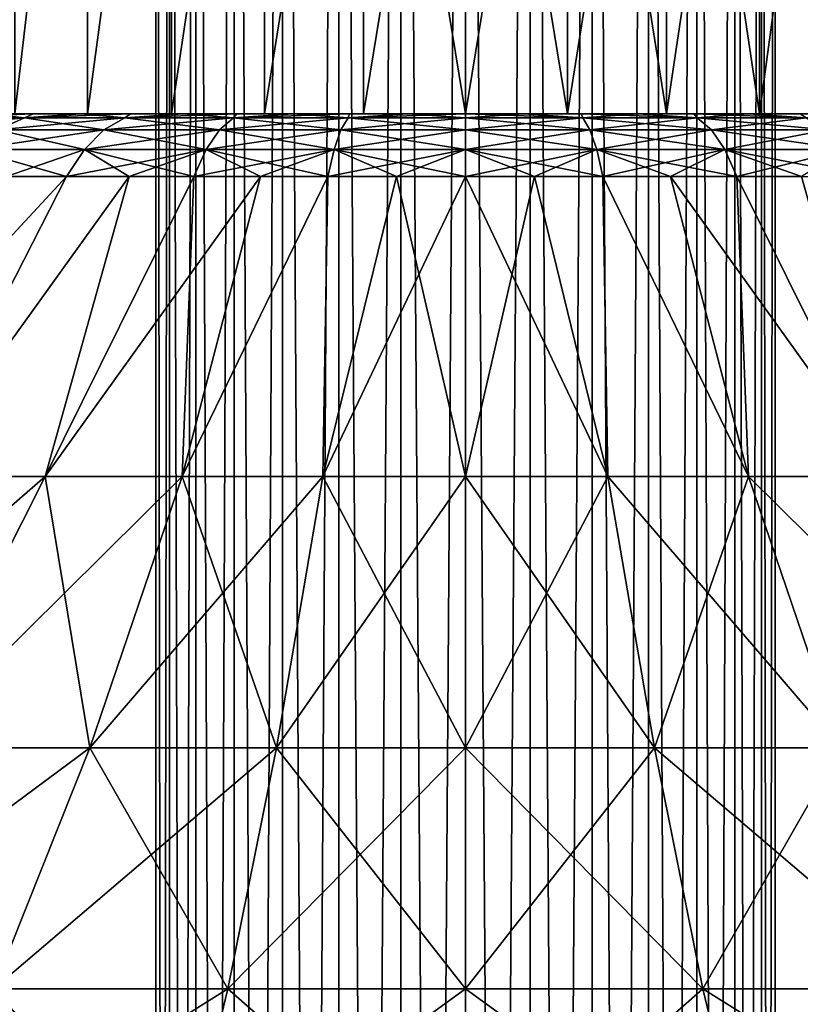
# Model space of a CAD drawing. Header units: millimetres. Extents: x -139 to 139, y -32 to 1264.
# Tile 248 of 266: x -13 to 10, y 1139 to 1168. Entities that reach past the tile are written whole.
import ezdxf

# ---------------------------------------------------------------- set-up
doc = ezdxf.new("R2010")
doc.units = ezdxf.units.MM
doc.header["$LTSCALE"] = 26.699852
for name, color, linetype in [('126', 7, 'CONTINUOUS'), ('127', 7, 'CONTINUOUS'), ('133', 7, 'CONTINUOUS'), ('136', 7, 'CONTINUOUS'), ('137', 7, 'CONTINUOUS'), ('141', 7, 'CONTINUOUS'), ('142', 7, 'CONTINUOUS'), ('245', 7, 'CONTINUOUS'), ('246', 7, 'CONTINUOUS')]:
    doc.layers.add(name, color=color, linetype=linetype)

msp = doc.modelspace()

# ---------------------------------------------------------------- linework, layer by layer
at = {"layer": '126', "color": 7, "linetype": 'CONTINUOUS'}
for points in [[(-13.271, 1163.185, 373.843), (-11.531, 1163.185, 372.869), (-19.573, 1154.509, 364.35), (-13.271, 1163.185, 373.843)], [(-19.573, 1154.509, 364.35), (-11.531, 1163.185, 372.869), (-15.962, 1154.509, 362.355), (-19.573, 1154.509, 364.35)], [(-11.531, 1163.185, 372.869), (-9.72, 1163.185, 372.034), (-15.962, 1154.509, 362.355), (-11.531, 1163.185, 372.869)], [(-15.962, 1154.509, 362.355), (-9.72, 1163.185, 372.034), (-12.151, 1154.509, 360.776), (-15.962, 1154.509, 362.355)], [(-7.849, 1163.185, 371.343), (-5.929, 1163.185, 370.802), (-12.151, 1154.509, 360.776), (-7.849, 1163.185, 371.343)], [(-12.151, 1154.509, 360.776), (-5.929, 1163.185, 370.802), (-8.186, 1154.509, 359.634), (-12.151, 1154.509, 360.776)], [(-9.72, 1163.185, 372.034), (-7.849, 1163.185, 371.343), (-12.151, 1154.509, 360.776), (-9.72, 1163.185, 372.034)], [(-5.929, 1163.185, 370.802), (-3.973, 1163.185, 370.413), (-8.186, 1154.509, 359.634), (-5.929, 1163.185, 370.802)], [(-8.186, 1154.509, 359.634), (-3.973, 1163.185, 370.413), (-4.119, 1154.509, 358.943), (-8.186, 1154.509, 359.634)], [(-1.993, 1163.185, 370.179), (0, 1163.185, 370.1), (-4.119, 1154.509, 358.943), (-1.993, 1163.185, 370.179)], [(-4.119, 1154.509, 358.943), (0, 1163.185, 370.1), (0, 1154.509, 358.711), (-4.119, 1154.509, 358.943)], [(-3.973, 1163.185, 370.413), (-1.993, 1163.185, 370.179), (-4.119, 1154.509, 358.943), (-3.973, 1163.185, 370.413)], [(0, 1163.185, 370.1), (1.993, 1163.185, 370.179), (0, 1154.509, 358.711), (0, 1163.185, 370.1)], [(0, 1154.509, 358.711), (1.993, 1163.185, 370.179), (4.119, 1154.509, 358.943), (0, 1154.509, 358.711)], [(1.993, 1163.185, 370.179), (3.973, 1163.185, 370.413), (4.119, 1154.509, 358.943), (1.993, 1163.185, 370.179)], [(3.973, 1163.185, 370.413), (5.929, 1163.185, 370.802), (8.186, 1154.509, 359.634), (3.973, 1163.185, 370.413)], [(4.119, 1154.509, 358.943), (3.973, 1163.185, 370.413), (8.186, 1154.509, 359.634), (4.119, 1154.509, 358.943)], [(5.929, 1163.185, 370.802), (7.849, 1163.185, 371.343), (8.186, 1154.509, 359.634), (5.929, 1163.185, 370.802)], [(7.849, 1163.185, 371.343), (9.72, 1163.185, 372.034), (12.151, 1154.509, 360.776), (7.849, 1163.185, 371.343)], [(8.186, 1154.509, 359.634), (7.849, 1163.185, 371.343), (12.151, 1154.509, 360.776), (8.186, 1154.509, 359.634)], [(-15.962, 1154.509, 362.355), (-12.151, 1154.509, 360.776), (-21.166, 1146.664, 351.548), (-15.962, 1154.509, 362.355)], [(-12.151, 1154.509, 360.776), (-16.112, 1146.664, 349.454), (-21.166, 1146.664, 351.548), (-12.151, 1154.509, 360.776)], [(-12.151, 1154.509, 360.776), (-8.186, 1154.509, 359.634), (-16.112, 1146.664, 349.454), (-12.151, 1154.509, 360.776)], [(-8.186, 1154.509, 359.634), (-10.855, 1146.664, 347.94), (-16.112, 1146.664, 349.454), (-8.186, 1154.509, 359.634)], [(-8.186, 1154.509, 359.634), (-4.119, 1154.509, 358.943), (-10.855, 1146.664, 347.94), (-8.186, 1154.509, 359.634)], [(-4.119, 1154.509, 358.943), (-5.462, 1146.664, 347.023), (-10.855, 1146.664, 347.94), (-4.119, 1154.509, 358.943)], [(-4.119, 1154.509, 358.943), (0, 1154.509, 358.711), (-5.462, 1146.664, 347.023), (-4.119, 1154.509, 358.943)], [(0, 1154.509, 358.711), (0, 1146.664, 346.717), (-5.462, 1146.664, 347.023), (0, 1154.509, 358.711)], [(0, 1154.509, 358.711), (4.119, 1154.509, 358.943), (0, 1146.664, 346.717), (0, 1154.509, 358.711)], [(4.119, 1154.509, 358.943), (5.462, 1146.664, 347.023), (0, 1146.664, 346.717), (4.119, 1154.509, 358.943)], [(4.119, 1154.509, 358.943), (8.186, 1154.509, 359.634), (5.462, 1146.664, 347.023), (4.119, 1154.509, 358.943)], [(8.186, 1154.509, 359.634), (10.855, 1146.664, 347.94), (5.462, 1146.664, 347.023), (8.186, 1154.509, 359.634)], [(8.186, 1154.509, 359.634), (12.151, 1154.509, 360.776), (10.855, 1146.664, 347.94), (8.186, 1154.509, 359.634)], [(-13.643, 1139.701, 335.727), (-20.25, 1139.701, 337.63), (-10.855, 1146.664, 347.94), (-13.643, 1139.701, 335.727)], [(-10.855, 1146.664, 347.94), (-20.25, 1139.701, 337.63), (-16.112, 1146.664, 349.454), (-10.855, 1146.664, 347.94)], [(-6.865, 1139.701, 334.575), (-13.643, 1139.701, 335.727), (-5.462, 1146.664, 347.023), (-6.865, 1139.701, 334.575)], [(-5.462, 1146.664, 347.023), (-13.643, 1139.701, 335.727), (-10.855, 1146.664, 347.94), (-5.462, 1146.664, 347.023)], [(0, 1139.701, 334.19), (-6.865, 1139.701, 334.575), (0, 1146.664, 346.717), (0, 1139.701, 334.19)], [(0, 1146.664, 346.717), (-6.865, 1139.701, 334.575), (-5.462, 1146.664, 347.023), (0, 1146.664, 346.717)], [(6.865, 1139.701, 334.575), (0, 1139.701, 334.19), (5.462, 1146.664, 347.023), (6.865, 1139.701, 334.575)], [(5.462, 1146.664, 347.023), (0, 1139.701, 334.19), (0, 1146.664, 346.717), (5.462, 1146.664, 347.023)], [(10.855, 1146.664, 347.94), (6.865, 1139.701, 334.575), (5.462, 1146.664, 347.023), (10.855, 1146.664, 347.94)], [(13.643, 1139.701, 335.727), (6.865, 1139.701, 334.575), (10.855, 1146.664, 347.94), (13.643, 1139.701, 335.727)], [(-8.32, 1133.656, 321.662), (-16.534, 1133.656, 323.058), (-6.865, 1139.701, 334.575), (-8.32, 1133.656, 321.662)], [(-6.865, 1139.701, 334.575), (-16.534, 1133.656, 323.058), (-13.643, 1139.701, 335.727), (-6.865, 1139.701, 334.575)], [(0, 1133.656, 321.195), (-8.32, 1133.656, 321.662), (0, 1139.701, 334.19), (0, 1133.656, 321.195)], [(0, 1139.701, 334.19), (-8.32, 1133.656, 321.662), (-6.865, 1139.701, 334.575), (0, 1139.701, 334.19)], [(8.32, 1133.656, 321.662), (0, 1133.656, 321.195), (6.865, 1139.701, 334.575), (8.32, 1133.656, 321.662)], [(6.865, 1139.701, 334.575), (0, 1133.656, 321.195), (0, 1139.701, 334.19), (6.865, 1139.701, 334.575)], [(13.643, 1139.701, 335.727), (8.32, 1133.656, 321.662), (6.865, 1139.701, 334.575), (13.643, 1139.701, 335.727)], [(16.534, 1133.656, 323.058), (8.32, 1133.656, 321.662), (13.643, 1139.701, 335.727), (16.534, 1133.656, 323.058)]]:
    msp.add_3dface(points, dxfattribs=at)
at = {"layer": '127', "color": 7, "linetype": 'CONTINUOUS'}
for points in [[(-16.051, 1165, 383.031), (-17.026, 1165, 384.397), (-10.929, 1165, 382.479), (-16.051, 1165, 383.031)], [(-10.929, 1165, 382.479), (-17.026, 1165, 384.397), (-13.024, 1165, 384.574), (-10.929, 1165, 382.479)], [(-16.051, 1165, 407.969), (-14.963, 1165, 409.257), (-10.929, 1165, 408.521), (-16.051, 1165, 407.969)], [(-13.024, 1165, 406.426), (-16.051, 1165, 407.969), (-10.929, 1165, 408.521), (-13.024, 1165, 406.426)], [(-14.963, 1165, 381.743), (-16.051, 1165, 383.031), (-10.929, 1165, 382.479), (-14.963, 1165, 381.743)], [(-14.963, 1165, 409.257), (-13.778, 1165, 410.443), (-8.5, 1165, 410.222), (-14.963, 1165, 409.257)], [(-10.929, 1165, 408.521), (-14.963, 1165, 409.257), (-8.5, 1165, 410.222), (-10.929, 1165, 408.521)], [(-13.778, 1165, 380.557), (-14.963, 1165, 381.743), (-8.5, 1165, 380.778), (-13.778, 1165, 380.557)], [(-8.5, 1165, 380.778), (-14.963, 1165, 381.743), (-10.929, 1165, 382.479), (-8.5, 1165, 380.778)], [(-13.778, 1165, 410.443), (-12.493, 1165, 411.533), (-5.812, 1165, 411.475), (-13.778, 1165, 410.443)], [(-8.5, 1165, 410.222), (-13.778, 1165, 410.443), (-5.812, 1165, 411.475), (-8.5, 1165, 410.222)], [(-12.493, 1165, 379.467), (-13.778, 1165, 380.557), (-5.812, 1165, 379.525), (-12.493, 1165, 379.467)], [(-5.812, 1165, 379.525), (-13.778, 1165, 380.557), (-8.5, 1165, 380.778), (-5.812, 1165, 379.525)], [(-12.493, 1165, 411.533), (-11.127, 1165, 412.51), (-2.95, 1165, 412.241), (-12.493, 1165, 411.533)], [(-5.812, 1165, 411.475), (-12.493, 1165, 411.533), (-2.95, 1165, 412.241), (-5.812, 1165, 411.475)], [(-11.127, 1165, 378.49), (-12.493, 1165, 379.467), (0, 1165, 378.501), (-11.127, 1165, 378.49)], [(0, 1165, 378.501), (-12.493, 1165, 379.467), (-2.95, 1165, 378.759), (0, 1165, 378.501)], [(-2.95, 1165, 378.759), (-12.493, 1165, 379.467), (-5.812, 1165, 379.525), (-2.95, 1165, 378.759)], [(-9.682, 1165, 413.371), (11.127, 1165, 412.51), (-11.127, 1165, 412.51), (-9.682, 1165, 413.371)], [(-11.127, 1165, 412.51), (11.127, 1165, 412.51), (0, 1165, 412.499), (-11.127, 1165, 412.51)], [(-2.95, 1165, 412.241), (-11.127, 1165, 412.51), (0, 1165, 412.499), (-2.95, 1165, 412.241)], [(-9.682, 1165, 377.629), (-11.127, 1165, 378.49), (9.682, 1165, 377.629), (-9.682, 1165, 377.629)], [(9.682, 1165, 377.629), (-11.127, 1165, 378.49), (11.127, 1165, 378.49), (9.682, 1165, 377.629)], [(11.127, 1165, 378.49), (-11.127, 1165, 378.49), (0, 1165, 378.501), (11.127, 1165, 378.49)], [(9.682, 1165, 413.371), (11.127, 1165, 412.51), (-9.682, 1165, 413.371), (9.682, 1165, 413.371)], [(-8.17, 1165, 414.112), (9.682, 1165, 413.371), (-9.682, 1165, 413.371), (-8.17, 1165, 414.112)], [(-8.17, 1165, 376.888), (-9.682, 1165, 377.629), (8.17, 1165, 376.888), (-8.17, 1165, 376.888)], [(8.17, 1165, 376.888), (-9.682, 1165, 377.629), (9.682, 1165, 377.629), (8.17, 1165, 376.888)], [(8.17, 1165, 414.112), (9.682, 1165, 413.371), (-8.17, 1165, 414.112), (8.17, 1165, 414.112)], [(-6.607, 1165, 414.722), (8.17, 1165, 414.112), (-8.17, 1165, 414.112), (-6.607, 1165, 414.722)], [(-6.608, 1165, 376.278), (-8.17, 1165, 376.888), (6.607, 1165, 376.278), (-6.608, 1165, 376.278)], [(6.607, 1165, 376.278), (-8.17, 1165, 376.888), (8.17, 1165, 376.888), (6.607, 1165, 376.278)], [(-4.992, 1165, 375.797), (-6.608, 1165, 376.278), (4.992, 1165, 375.797), (-4.992, 1165, 375.797)], [(4.992, 1165, 375.797), (-6.608, 1165, 376.278), (6.607, 1165, 376.278), (4.992, 1165, 375.797)], [(6.608, 1165, 414.722), (8.17, 1165, 414.112), (-6.607, 1165, 414.722), (6.608, 1165, 414.722)], [(-4.992, 1165, 415.203), (6.608, 1165, 414.722), (-6.607, 1165, 414.722), (-4.992, 1165, 415.203)], [(4.992, 1165, 415.203), (6.608, 1165, 414.722), (-4.992, 1165, 415.203), (4.992, 1165, 415.203)], [(-3.351, 1165, 415.548), (4.992, 1165, 415.203), (-4.992, 1165, 415.203), (-3.351, 1165, 415.548)], [(-3.351, 1165, 375.452), (-4.992, 1165, 375.797), (3.351, 1165, 375.452), (-3.351, 1165, 375.452)], [(3.351, 1165, 375.452), (-4.992, 1165, 375.797), (4.992, 1165, 375.797), (3.351, 1165, 375.452)], [(3.351, 1165, 415.548), (4.992, 1165, 415.203), (-3.351, 1165, 415.548), (3.351, 1165, 415.548)], [(-1.679, 1165, 415.756), (3.351, 1165, 415.548), (-3.351, 1165, 415.548), (-1.679, 1165, 415.756)], [(-1.679, 1165, 375.244), (-3.351, 1165, 375.452), (1.679, 1165, 375.244), (-1.679, 1165, 375.244)], [(1.679, 1165, 375.244), (-3.351, 1165, 375.452), (3.351, 1165, 375.452), (1.679, 1165, 375.244)], [(1.679, 1165, 415.756), (3.351, 1165, 415.548), (-1.679, 1165, 415.756), (1.679, 1165, 415.756)], [(0, 1165, 415.826), (1.679, 1165, 415.756), (-1.679, 1165, 415.756), (0, 1165, 415.826)], [(0, 1165, 375.174), (-1.679, 1165, 375.244), (1.679, 1165, 375.244), (0, 1165, 375.174)], [(11.127, 1165, 412.51), (12.493, 1165, 411.533), (0, 1165, 412.499), (11.127, 1165, 412.51)], [(0, 1165, 412.499), (12.493, 1165, 411.533), (2.95, 1165, 412.241), (0, 1165, 412.499)], [(2.95, 1165, 378.759), (11.127, 1165, 378.49), (0, 1165, 378.501), (2.95, 1165, 378.759)], [(2.95, 1165, 412.241), (12.493, 1165, 411.533), (5.812, 1165, 411.475), (2.95, 1165, 412.241)], [(12.493, 1165, 379.467), (11.127, 1165, 378.49), (2.95, 1165, 378.759), (12.493, 1165, 379.467)], [(5.812, 1165, 379.525), (12.493, 1165, 379.467), (2.95, 1165, 378.759), (5.812, 1165, 379.525)], [(12.493, 1165, 411.533), (13.778, 1165, 410.443), (5.812, 1165, 411.475), (12.493, 1165, 411.533)], [(5.812, 1165, 411.475), (13.778, 1165, 410.443), (8.5, 1165, 410.222), (5.812, 1165, 411.475)], [(13.778, 1165, 380.557), (12.493, 1165, 379.467), (5.812, 1165, 379.525), (13.778, 1165, 380.557)], [(8.5, 1165, 380.778), (13.778, 1165, 380.557), (5.812, 1165, 379.525), (8.5, 1165, 380.778)], [(13.778, 1165, 410.443), (14.963, 1165, 409.257), (8.5, 1165, 410.222), (13.778, 1165, 410.443)], [(8.5, 1165, 410.222), (14.963, 1165, 409.257), (10.929, 1165, 408.521), (8.5, 1165, 410.222)], [(14.963, 1165, 381.743), (13.778, 1165, 380.557), (8.5, 1165, 380.778), (14.963, 1165, 381.743)], [(10.929, 1165, 382.479), (14.963, 1165, 381.743), (8.5, 1165, 380.778), (10.929, 1165, 382.479)]]:
    msp.add_3dface(points, dxfattribs=at)
at = {"layer": '133', "color": 7, "linetype": 'CONTINUOUS'}
for points in [[(-11.531, 1163.185, 418.131), (-13.271, 1163.185, 417.157), (-15.962, 1154.509, 428.645), (-11.531, 1163.185, 418.131)], [(-9.72, 1163.185, 418.966), (-11.531, 1163.185, 418.131), (-15.962, 1154.509, 428.645), (-9.72, 1163.185, 418.966)], [(-12.151, 1154.509, 430.224), (-9.72, 1163.185, 418.966), (-15.962, 1154.509, 428.645), (-12.151, 1154.509, 430.224)], [(-7.849, 1163.185, 419.657), (-9.72, 1163.185, 418.966), (-12.151, 1154.509, 430.224), (-7.849, 1163.185, 419.657)], [(-8.186, 1154.509, 431.366), (-7.849, 1163.185, 419.657), (-12.151, 1154.509, 430.224), (-8.186, 1154.509, 431.366)], [(-5.929, 1163.185, 420.198), (-7.849, 1163.185, 419.657), (-8.186, 1154.509, 431.366), (-5.929, 1163.185, 420.198)], [(-3.973, 1163.185, 420.587), (-5.929, 1163.185, 420.198), (-8.186, 1154.509, 431.366), (-3.973, 1163.185, 420.587)], [(-4.119, 1154.509, 432.057), (-3.973, 1163.185, 420.587), (-8.186, 1154.509, 431.366), (-4.119, 1154.509, 432.057)], [(-1.993, 1163.185, 420.821), (-3.973, 1163.185, 420.587), (-4.119, 1154.509, 432.057), (-1.993, 1163.185, 420.821)], [(0, 1154.509, 432.289), (-1.993, 1163.185, 420.821), (-4.119, 1154.509, 432.057), (0, 1154.509, 432.289)], [(0, 1163.185, 420.9), (-1.993, 1163.185, 420.821), (0, 1154.509, 432.289), (0, 1163.185, 420.9)], [(1.993, 1163.185, 420.821), (0, 1163.185, 420.9), (4.119, 1154.509, 432.057), (1.993, 1163.185, 420.821)], [(4.119, 1154.509, 432.057), (0, 1163.185, 420.9), (0, 1154.509, 432.289), (4.119, 1154.509, 432.057)], [(3.973, 1163.185, 420.587), (1.993, 1163.185, 420.821), (4.119, 1154.509, 432.057), (3.973, 1163.185, 420.587)], [(5.929, 1163.185, 420.198), (3.973, 1163.185, 420.587), (8.186, 1154.509, 431.366), (5.929, 1163.185, 420.198)], [(8.186, 1154.509, 431.366), (3.973, 1163.185, 420.587), (4.119, 1154.509, 432.057), (8.186, 1154.509, 431.366)], [(7.849, 1163.185, 419.657), (5.929, 1163.185, 420.198), (12.151, 1154.509, 430.224), (7.849, 1163.185, 419.657)], [(12.151, 1154.509, 430.224), (5.929, 1163.185, 420.198), (8.186, 1154.509, 431.366), (12.151, 1154.509, 430.224)], [(9.72, 1163.185, 418.966), (7.849, 1163.185, 419.657), (12.151, 1154.509, 430.224), (9.72, 1163.185, 418.966)], [(-12.151, 1154.509, 430.224), (-15.962, 1154.509, 428.645), (-16.112, 1146.664, 441.546), (-12.151, 1154.509, 430.224)], [(-12.151, 1154.509, 430.224), (-16.112, 1146.664, 441.546), (-10.855, 1146.664, 443.06), (-12.151, 1154.509, 430.224)], [(-8.186, 1154.509, 431.366), (-12.151, 1154.509, 430.224), (-10.855, 1146.664, 443.06), (-8.186, 1154.509, 431.366)], [(-8.186, 1154.509, 431.366), (-10.855, 1146.664, 443.06), (-5.462, 1146.664, 443.977), (-8.186, 1154.509, 431.366)], [(-4.119, 1154.509, 432.057), (-8.186, 1154.509, 431.366), (-5.462, 1146.664, 443.977), (-4.119, 1154.509, 432.057)], [(-4.119, 1154.509, 432.057), (-5.462, 1146.664, 443.977), (0, 1146.664, 444.283), (-4.119, 1154.509, 432.057)], [(0, 1154.509, 432.289), (-4.119, 1154.509, 432.057), (0, 1146.664, 444.283), (0, 1154.509, 432.289)], [(4.119, 1154.509, 432.057), (0, 1154.509, 432.289), (5.462, 1146.664, 443.977), (4.119, 1154.509, 432.057)], [(0, 1154.509, 432.289), (0, 1146.664, 444.283), (5.462, 1146.664, 443.977), (0, 1154.509, 432.289)], [(8.186, 1154.509, 431.366), (4.119, 1154.509, 432.057), (10.855, 1146.664, 443.06), (8.186, 1154.509, 431.366)], [(4.119, 1154.509, 432.057), (5.462, 1146.664, 443.977), (10.855, 1146.664, 443.06), (4.119, 1154.509, 432.057)], [(12.151, 1154.509, 430.224), (8.186, 1154.509, 431.366), (16.112, 1146.664, 441.546), (12.151, 1154.509, 430.224)], [(8.186, 1154.509, 431.366), (10.855, 1146.664, 443.06), (16.112, 1146.664, 441.546), (8.186, 1154.509, 431.366)], [(-16.112, 1146.664, 441.546), (-13.643, 1139.701, 455.273), (-10.855, 1146.664, 443.06), (-16.112, 1146.664, 441.546)], [(-13.643, 1139.701, 455.273), (-6.865, 1139.701, 456.425), (-10.855, 1146.664, 443.06), (-13.643, 1139.701, 455.273)], [(-10.855, 1146.664, 443.06), (-6.865, 1139.701, 456.425), (-5.462, 1146.664, 443.977), (-10.855, 1146.664, 443.06)], [(-6.865, 1139.701, 456.425), (0, 1139.701, 456.81), (-5.462, 1146.664, 443.977), (-6.865, 1139.701, 456.425)], [(-5.462, 1146.664, 443.977), (0, 1139.701, 456.81), (0, 1146.664, 444.283), (-5.462, 1146.664, 443.977)], [(0, 1139.701, 456.81), (6.865, 1139.701, 456.425), (0, 1146.664, 444.283), (0, 1139.701, 456.81)], [(0, 1146.664, 444.283), (6.865, 1139.701, 456.425), (5.462, 1146.664, 443.977), (0, 1146.664, 444.283)], [(6.865, 1139.701, 456.425), (13.643, 1139.701, 455.273), (5.462, 1146.664, 443.977), (6.865, 1139.701, 456.425)], [(5.462, 1146.664, 443.977), (13.643, 1139.701, 455.273), (10.855, 1146.664, 443.06), (5.462, 1146.664, 443.977)], [(-16.534, 1133.656, 467.942), (-8.32, 1133.656, 469.338), (-13.643, 1139.701, 455.273), (-16.534, 1133.656, 467.942)], [(-13.643, 1139.701, 455.273), (-8.32, 1133.656, 469.338), (-6.865, 1139.701, 456.425), (-13.643, 1139.701, 455.273)], [(-8.32, 1133.656, 469.338), (0, 1133.656, 469.805), (-6.865, 1139.701, 456.425), (-8.32, 1133.656, 469.338)], [(-6.865, 1139.701, 456.425), (0, 1133.656, 469.805), (0, 1139.701, 456.81), (-6.865, 1139.701, 456.425)], [(0, 1133.656, 469.805), (8.32, 1133.656, 469.338), (0, 1139.701, 456.81), (0, 1133.656, 469.805)], [(0, 1139.701, 456.81), (8.32, 1133.656, 469.338), (6.865, 1139.701, 456.425), (0, 1139.701, 456.81)], [(8.32, 1133.656, 469.338), (16.534, 1133.656, 467.942), (6.865, 1139.701, 456.425), (8.32, 1133.656, 469.338)], [(6.865, 1139.701, 456.425), (16.534, 1133.656, 467.942), (13.643, 1139.701, 455.273), (6.865, 1139.701, 456.425)]]:
    msp.add_3dface(points, dxfattribs=at)
at = {"layer": '136', "color": 7, "linetype": 'CONTINUOUS'}
for points in [[(-12.749, 1164.883, 413.048), (-13.778, 1165, 410.443), (-15.338, 1164.883, 410.838), (-12.749, 1164.883, 413.048)], [(-12.749, 1164.883, 413.048), (-15.338, 1164.883, 410.838), (-13.53, 1164.533, 414.123), (-12.749, 1164.883, 413.048)], [(-12.493, 1165, 411.533), (-13.778, 1165, 410.443), (-12.749, 1164.883, 413.048), (-12.493, 1165, 411.533)], [(-10.45, 1164.533, 416.01), (-12.749, 1164.883, 413.048), (-13.53, 1164.533, 414.123), (-10.45, 1164.533, 416.01)], [(-11.127, 1165, 412.51), (-12.493, 1165, 411.533), (-12.749, 1164.883, 413.048), (-11.127, 1165, 412.51)], [(-9.847, 1164.883, 414.826), (-11.127, 1165, 412.51), (-12.749, 1164.883, 413.048), (-9.847, 1164.883, 414.826)], [(-9.847, 1164.883, 414.826), (-12.749, 1164.883, 413.048), (-10.45, 1164.533, 416.01), (-9.847, 1164.883, 414.826)], [(-9.682, 1165, 413.371), (-11.127, 1165, 412.51), (-9.847, 1164.883, 414.826), (-9.682, 1165, 413.371)], [(-7.113, 1164.533, 417.392), (-9.847, 1164.883, 414.826), (-10.45, 1164.533, 416.01), (-7.113, 1164.533, 417.392)], [(-8.17, 1165, 414.112), (-9.682, 1165, 413.371), (-9.847, 1164.883, 414.826), (-8.17, 1165, 414.112)], [(-6.703, 1164.883, 416.129), (-8.17, 1165, 414.112), (-9.847, 1164.883, 414.826), (-6.703, 1164.883, 416.129)], [(-6.703, 1164.883, 416.129), (-9.847, 1164.883, 414.826), (-7.113, 1164.533, 417.392), (-6.703, 1164.883, 416.129)], [(-6.607, 1165, 414.722), (-8.17, 1165, 414.112), (-6.703, 1164.883, 416.129), (-6.607, 1165, 414.722)], [(-3.601, 1164.533, 418.236), (-6.703, 1164.883, 416.129), (-7.113, 1164.533, 417.392), (-3.601, 1164.533, 418.236)], [(-4.992, 1165, 415.203), (-6.607, 1165, 414.722), (-6.703, 1164.883, 416.129), (-4.992, 1165, 415.203)], [(-3.393, 1164.883, 416.924), (-4.992, 1165, 415.203), (-6.703, 1164.883, 416.129), (-3.393, 1164.883, 416.924)], [(-3.393, 1164.883, 416.924), (-6.703, 1164.883, 416.129), (-3.601, 1164.533, 418.236), (-3.393, 1164.883, 416.924)], [(-3.351, 1165, 415.548), (-4.992, 1165, 415.203), (-3.393, 1164.883, 416.924), (-3.351, 1165, 415.548)], [(0, 1164.533, 418.519), (-3.393, 1164.883, 416.924), (-3.601, 1164.533, 418.236), (0, 1164.533, 418.519)], [(-1.679, 1165, 415.756), (-3.351, 1165, 415.548), (-3.393, 1164.883, 416.924), (-1.679, 1165, 415.756)], [(0, 1164.883, 417.191), (-1.679, 1165, 415.756), (-3.393, 1164.883, 416.924), (0, 1164.883, 417.191)], [(0, 1164.883, 417.191), (-3.393, 1164.883, 416.924), (0, 1164.533, 418.519), (0, 1164.883, 417.191)], [(0, 1165, 415.826), (-1.679, 1165, 415.756), (0, 1164.883, 417.191), (0, 1165, 415.826)], [(1.679, 1165, 415.756), (0, 1165, 415.826), (3.393, 1164.883, 416.924), (1.679, 1165, 415.756)], [(3.393, 1164.883, 416.924), (0, 1165, 415.826), (0, 1164.883, 417.191), (3.393, 1164.883, 416.924)], [(3.393, 1164.883, 416.924), (0, 1164.883, 417.191), (3.601, 1164.533, 418.236), (3.393, 1164.883, 416.924)], [(3.601, 1164.533, 418.236), (0, 1164.883, 417.191), (0, 1164.533, 418.519), (3.601, 1164.533, 418.236)], [(3.351, 1165, 415.548), (1.679, 1165, 415.756), (3.393, 1164.883, 416.924), (3.351, 1165, 415.548)], [(4.992, 1165, 415.203), (3.351, 1165, 415.548), (6.703, 1164.883, 416.129), (4.992, 1165, 415.203)], [(6.703, 1164.883, 416.129), (3.351, 1165, 415.548), (3.393, 1164.883, 416.924), (6.703, 1164.883, 416.129)], [(6.703, 1164.883, 416.129), (3.393, 1164.883, 416.924), (7.113, 1164.533, 417.392), (6.703, 1164.883, 416.129)], [(7.113, 1164.533, 417.392), (3.393, 1164.883, 416.924), (3.601, 1164.533, 418.236), (7.113, 1164.533, 417.392)], [(6.608, 1165, 414.722), (4.992, 1165, 415.203), (6.703, 1164.883, 416.129), (6.608, 1165, 414.722)], [(8.17, 1165, 414.112), (6.608, 1165, 414.722), (9.847, 1164.883, 414.826), (8.17, 1165, 414.112)], [(9.847, 1164.883, 414.826), (6.608, 1165, 414.722), (6.703, 1164.883, 416.129), (9.847, 1164.883, 414.826)], [(9.847, 1164.883, 414.826), (6.703, 1164.883, 416.129), (10.45, 1164.533, 416.01), (9.847, 1164.883, 414.826)], [(10.45, 1164.533, 416.01), (6.703, 1164.883, 416.129), (7.113, 1164.533, 417.392), (10.45, 1164.533, 416.01)], [(9.682, 1165, 413.371), (8.17, 1165, 414.112), (9.847, 1164.883, 414.826), (9.682, 1165, 413.371)], [(-11.017, 1163.961, 417.123), (-13.53, 1164.533, 414.123), (-14.264, 1163.961, 415.133), (-11.017, 1163.961, 417.123)], [(-10.45, 1164.533, 416.01), (-13.53, 1164.533, 414.123), (-11.017, 1163.961, 417.123), (-10.45, 1164.533, 416.01)], [(-7.499, 1163.961, 418.58), (-10.45, 1164.533, 416.01), (-11.017, 1163.961, 417.123), (-7.499, 1163.961, 418.58)], [(-7.113, 1164.533, 417.392), (-10.45, 1164.533, 416.01), (-7.499, 1163.961, 418.58), (-7.113, 1164.533, 417.392)], [(-3.796, 1163.961, 419.469), (-7.113, 1164.533, 417.392), (-7.499, 1163.961, 418.58), (-3.796, 1163.961, 419.469)], [(-3.601, 1164.533, 418.236), (-7.113, 1164.533, 417.392), (-3.796, 1163.961, 419.469), (-3.601, 1164.533, 418.236)], [(0, 1163.961, 419.768), (-3.601, 1164.533, 418.236), (-3.796, 1163.961, 419.469), (0, 1163.961, 419.768)], [(0, 1164.533, 418.519), (-3.601, 1164.533, 418.236), (0, 1163.961, 419.768), (0, 1164.533, 418.519)], [(3.601, 1164.533, 418.236), (0, 1164.533, 418.519), (3.796, 1163.961, 419.469), (3.601, 1164.533, 418.236)], [(3.796, 1163.961, 419.469), (0, 1164.533, 418.519), (0, 1163.961, 419.768), (3.796, 1163.961, 419.469)], [(7.113, 1164.533, 417.392), (3.601, 1164.533, 418.236), (7.499, 1163.961, 418.58), (7.113, 1164.533, 417.392)], [(7.499, 1163.961, 418.58), (3.601, 1164.533, 418.236), (3.796, 1163.961, 419.469), (7.499, 1163.961, 418.58)], [(10.45, 1164.533, 416.01), (7.113, 1164.533, 417.392), (11.017, 1163.961, 417.123), (10.45, 1164.533, 416.01)], [(11.017, 1163.961, 417.123), (7.113, 1164.533, 417.392), (7.499, 1163.961, 418.58), (11.017, 1163.961, 417.123)], [(-13.271, 1163.185, 417.157), (-11.531, 1163.185, 418.131), (-14.264, 1163.961, 415.133), (-13.271, 1163.185, 417.157)], [(-11.531, 1163.185, 418.131), (-11.017, 1163.961, 417.123), (-14.264, 1163.961, 415.133), (-11.531, 1163.185, 418.131)], [(-11.531, 1163.185, 418.131), (-9.72, 1163.185, 418.966), (-11.017, 1163.961, 417.123), (-11.531, 1163.185, 418.131)], [(-9.72, 1163.185, 418.966), (-7.849, 1163.185, 419.657), (-11.017, 1163.961, 417.123), (-9.72, 1163.185, 418.966)], [(-7.849, 1163.185, 419.657), (-7.499, 1163.961, 418.58), (-11.017, 1163.961, 417.123), (-7.849, 1163.185, 419.657)], [(-7.849, 1163.185, 419.657), (-5.929, 1163.185, 420.198), (-7.499, 1163.961, 418.58), (-7.849, 1163.185, 419.657)], [(-5.929, 1163.185, 420.198), (-3.973, 1163.185, 420.587), (-7.499, 1163.961, 418.58), (-5.929, 1163.185, 420.198)], [(-3.973, 1163.185, 420.587), (-3.796, 1163.961, 419.469), (-7.499, 1163.961, 418.58), (-3.973, 1163.185, 420.587)], [(-3.973, 1163.185, 420.587), (-1.993, 1163.185, 420.821), (-3.796, 1163.961, 419.469), (-3.973, 1163.185, 420.587)], [(-1.993, 1163.185, 420.821), (0, 1163.185, 420.9), (-3.796, 1163.961, 419.469), (-1.993, 1163.185, 420.821)], [(0, 1163.185, 420.9), (0, 1163.961, 419.768), (-3.796, 1163.961, 419.469), (0, 1163.185, 420.9)], [(0, 1163.185, 420.9), (1.993, 1163.185, 420.821), (0, 1163.961, 419.768), (0, 1163.185, 420.9)], [(1.993, 1163.185, 420.821), (3.973, 1163.185, 420.587), (0, 1163.961, 419.768), (1.993, 1163.185, 420.821)], [(3.973, 1163.185, 420.587), (3.796, 1163.961, 419.469), (0, 1163.961, 419.768), (3.973, 1163.185, 420.587)], [(3.973, 1163.185, 420.587), (5.929, 1163.185, 420.198), (3.796, 1163.961, 419.469), (3.973, 1163.185, 420.587)], [(5.929, 1163.185, 420.198), (7.849, 1163.185, 419.657), (3.796, 1163.961, 419.469), (5.929, 1163.185, 420.198)], [(7.849, 1163.185, 419.657), (7.499, 1163.961, 418.58), (3.796, 1163.961, 419.469), (7.849, 1163.185, 419.657)], [(7.849, 1163.185, 419.657), (9.72, 1163.185, 418.966), (7.499, 1163.961, 418.58), (7.849, 1163.185, 419.657)], [(9.72, 1163.185, 418.966), (11.531, 1163.185, 418.131), (7.499, 1163.961, 418.58), (9.72, 1163.185, 418.966)], [(11.531, 1163.185, 418.131), (11.017, 1163.961, 417.123), (7.499, 1163.961, 418.58), (11.531, 1163.185, 418.131)]]:
    msp.add_3dface(points, dxfattribs=at)
at = {"layer": '137', "color": 7, "linetype": 'CONTINUOUS'}
for points in [[(-15.338, 1164.883, 380.162), (-12.749, 1164.883, 377.952), (-16.277, 1164.533, 379.223), (-15.338, 1164.883, 380.162)], [(-16.277, 1164.533, 379.223), (-12.749, 1164.883, 377.952), (-13.53, 1164.533, 376.877), (-16.277, 1164.533, 379.223)], [(-13.778, 1165, 380.557), (-12.493, 1165, 379.467), (-15.338, 1164.883, 380.162), (-13.778, 1165, 380.557)], [(-15.338, 1164.883, 380.162), (-12.493, 1165, 379.467), (-12.749, 1164.883, 377.952), (-15.338, 1164.883, 380.162)], [(-12.749, 1164.883, 377.952), (-9.847, 1164.883, 376.174), (-13.53, 1164.533, 376.877), (-12.749, 1164.883, 377.952)], [(-13.53, 1164.533, 376.877), (-9.847, 1164.883, 376.174), (-10.45, 1164.533, 374.99), (-13.53, 1164.533, 376.877)], [(-12.493, 1165, 379.467), (-11.127, 1165, 378.49), (-12.749, 1164.883, 377.952), (-12.493, 1165, 379.467)], [(-11.127, 1165, 378.49), (-9.682, 1165, 377.629), (-12.749, 1164.883, 377.952), (-11.127, 1165, 378.49)], [(-12.749, 1164.883, 377.952), (-9.682, 1165, 377.629), (-9.847, 1164.883, 376.174), (-12.749, 1164.883, 377.952)], [(-9.847, 1164.883, 376.174), (-6.703, 1164.883, 374.871), (-10.45, 1164.533, 374.99), (-9.847, 1164.883, 376.174)], [(-10.45, 1164.533, 374.99), (-6.703, 1164.883, 374.871), (-7.113, 1164.533, 373.608), (-10.45, 1164.533, 374.99)], [(-9.682, 1165, 377.629), (-8.17, 1165, 376.888), (-9.847, 1164.883, 376.174), (-9.682, 1165, 377.629)], [(-8.17, 1165, 376.888), (-6.608, 1165, 376.278), (-9.847, 1164.883, 376.174), (-8.17, 1165, 376.888)], [(-9.847, 1164.883, 376.174), (-6.608, 1165, 376.278), (-6.703, 1164.883, 374.871), (-9.847, 1164.883, 376.174)], [(-6.703, 1164.883, 374.871), (-3.393, 1164.883, 374.076), (-7.113, 1164.533, 373.608), (-6.703, 1164.883, 374.871)], [(-7.113, 1164.533, 373.608), (-3.393, 1164.883, 374.076), (-3.601, 1164.533, 372.764), (-7.113, 1164.533, 373.608)], [(-6.608, 1165, 376.278), (-4.992, 1165, 375.797), (-6.703, 1164.883, 374.871), (-6.608, 1165, 376.278)], [(-4.992, 1165, 375.797), (-3.351, 1165, 375.452), (-6.703, 1164.883, 374.871), (-4.992, 1165, 375.797)], [(-6.703, 1164.883, 374.871), (-3.351, 1165, 375.452), (-3.393, 1164.883, 374.076), (-6.703, 1164.883, 374.871)], [(-3.393, 1164.883, 374.076), (0, 1164.883, 373.809), (-3.601, 1164.533, 372.764), (-3.393, 1164.883, 374.076)], [(-3.601, 1164.533, 372.764), (0, 1164.883, 373.809), (0, 1164.533, 372.481), (-3.601, 1164.533, 372.764)], [(-3.351, 1165, 375.452), (-1.679, 1165, 375.244), (-3.393, 1164.883, 374.076), (-3.351, 1165, 375.452)], [(-1.679, 1165, 375.244), (0, 1165, 375.174), (-3.393, 1164.883, 374.076), (-1.679, 1165, 375.244)], [(-3.393, 1164.883, 374.076), (0, 1165, 375.174), (0, 1164.883, 373.809), (-3.393, 1164.883, 374.076)], [(0, 1165, 375.174), (1.679, 1165, 375.244), (0, 1164.883, 373.809), (0, 1165, 375.174)], [(0, 1164.883, 373.809), (1.679, 1165, 375.244), (3.393, 1164.883, 374.076), (0, 1164.883, 373.809)], [(0, 1164.883, 373.809), (3.393, 1164.883, 374.076), (0, 1164.533, 372.481), (0, 1164.883, 373.809)], [(0, 1164.533, 372.481), (3.393, 1164.883, 374.076), (3.601, 1164.533, 372.764), (0, 1164.533, 372.481)], [(1.679, 1165, 375.244), (3.351, 1165, 375.452), (3.393, 1164.883, 374.076), (1.679, 1165, 375.244)], [(3.351, 1165, 375.452), (4.992, 1165, 375.797), (3.393, 1164.883, 374.076), (3.351, 1165, 375.452)], [(3.393, 1164.883, 374.076), (4.992, 1165, 375.797), (6.703, 1164.883, 374.871), (3.393, 1164.883, 374.076)], [(3.393, 1164.883, 374.076), (6.703, 1164.883, 374.871), (3.601, 1164.533, 372.764), (3.393, 1164.883, 374.076)], [(3.601, 1164.533, 372.764), (6.703, 1164.883, 374.871), (7.113, 1164.533, 373.608), (3.601, 1164.533, 372.764)], [(4.992, 1165, 375.797), (6.607, 1165, 376.278), (6.703, 1164.883, 374.871), (4.992, 1165, 375.797)], [(6.607, 1165, 376.278), (8.17, 1165, 376.888), (6.703, 1164.883, 374.871), (6.607, 1165, 376.278)], [(6.703, 1164.883, 374.871), (8.17, 1165, 376.888), (9.847, 1164.883, 376.174), (6.703, 1164.883, 374.871)], [(6.703, 1164.883, 374.871), (9.847, 1164.883, 376.174), (7.113, 1164.533, 373.608), (6.703, 1164.883, 374.871)], [(7.113, 1164.533, 373.608), (9.847, 1164.883, 376.174), (10.45, 1164.533, 374.99), (7.113, 1164.533, 373.608)], [(8.17, 1165, 376.888), (9.682, 1165, 377.629), (9.847, 1164.883, 376.174), (8.17, 1165, 376.888)], [(9.682, 1165, 377.629), (11.127, 1165, 378.49), (9.847, 1164.883, 376.174), (9.682, 1165, 377.629)], [(-13.53, 1164.533, 376.877), (-10.45, 1164.533, 374.99), (-14.264, 1163.961, 375.867), (-13.53, 1164.533, 376.877)], [(-14.264, 1163.961, 375.867), (-10.45, 1164.533, 374.99), (-11.017, 1163.961, 373.877), (-14.264, 1163.961, 375.867)], [(-10.45, 1164.533, 374.99), (-7.113, 1164.533, 373.608), (-11.017, 1163.961, 373.877), (-10.45, 1164.533, 374.99)], [(-11.017, 1163.961, 373.877), (-7.113, 1164.533, 373.608), (-7.499, 1163.961, 372.42), (-11.017, 1163.961, 373.877)], [(-7.113, 1164.533, 373.608), (-3.601, 1164.533, 372.764), (-7.499, 1163.961, 372.42), (-7.113, 1164.533, 373.608)], [(-7.499, 1163.961, 372.42), (-3.601, 1164.533, 372.764), (-3.796, 1163.961, 371.531), (-7.499, 1163.961, 372.42)], [(-3.601, 1164.533, 372.764), (0, 1164.533, 372.481), (-3.796, 1163.961, 371.531), (-3.601, 1164.533, 372.764)], [(-3.796, 1163.961, 371.531), (0, 1164.533, 372.481), (0, 1163.961, 371.232), (-3.796, 1163.961, 371.531)], [(0, 1164.533, 372.481), (3.601, 1164.533, 372.764), (0, 1163.961, 371.232), (0, 1164.533, 372.481)], [(0, 1163.961, 371.232), (3.601, 1164.533, 372.764), (3.796, 1163.961, 371.531), (0, 1163.961, 371.232)], [(3.601, 1164.533, 372.764), (7.113, 1164.533, 373.608), (3.796, 1163.961, 371.531), (3.601, 1164.533, 372.764)], [(3.796, 1163.961, 371.531), (7.113, 1164.533, 373.608), (7.499, 1163.961, 372.42), (3.796, 1163.961, 371.531)], [(7.113, 1164.533, 373.608), (10.45, 1164.533, 374.99), (7.499, 1163.961, 372.42), (7.113, 1164.533, 373.608)], [(7.499, 1163.961, 372.42), (10.45, 1164.533, 374.99), (11.017, 1163.961, 373.877), (7.499, 1163.961, 372.42)], [(-13.271, 1163.185, 373.843), (-14.264, 1163.961, 375.867), (-11.017, 1163.961, 373.877), (-13.271, 1163.185, 373.843)], [(-11.531, 1163.185, 372.869), (-13.271, 1163.185, 373.843), (-11.017, 1163.961, 373.877), (-11.531, 1163.185, 372.869)], [(-9.72, 1163.185, 372.034), (-11.531, 1163.185, 372.869), (-7.499, 1163.961, 372.42), (-9.72, 1163.185, 372.034)], [(-11.531, 1163.185, 372.869), (-11.017, 1163.961, 373.877), (-7.499, 1163.961, 372.42), (-11.531, 1163.185, 372.869)], [(-7.849, 1163.185, 371.343), (-9.72, 1163.185, 372.034), (-7.499, 1163.961, 372.42), (-7.849, 1163.185, 371.343)], [(-5.929, 1163.185, 370.802), (-7.849, 1163.185, 371.343), (-3.796, 1163.961, 371.531), (-5.929, 1163.185, 370.802)], [(-7.849, 1163.185, 371.343), (-7.499, 1163.961, 372.42), (-3.796, 1163.961, 371.531), (-7.849, 1163.185, 371.343)], [(-3.973, 1163.185, 370.413), (-5.929, 1163.185, 370.802), (-3.796, 1163.961, 371.531), (-3.973, 1163.185, 370.413)], [(-1.993, 1163.185, 370.179), (-3.973, 1163.185, 370.413), (0, 1163.961, 371.232), (-1.993, 1163.185, 370.179)], [(-3.973, 1163.185, 370.413), (-3.796, 1163.961, 371.531), (0, 1163.961, 371.232), (-3.973, 1163.185, 370.413)], [(0, 1163.185, 370.1), (-1.993, 1163.185, 370.179), (0, 1163.961, 371.232), (0, 1163.185, 370.1)], [(1.993, 1163.185, 370.179), (0, 1163.185, 370.1), (3.796, 1163.961, 371.531), (1.993, 1163.185, 370.179)], [(0, 1163.185, 370.1), (0, 1163.961, 371.232), (3.796, 1163.961, 371.531), (0, 1163.185, 370.1)], [(3.973, 1163.185, 370.413), (1.993, 1163.185, 370.179), (3.796, 1163.961, 371.531), (3.973, 1163.185, 370.413)], [(3.973, 1163.185, 370.413), (3.796, 1163.961, 371.531), (7.499, 1163.961, 372.42), (3.973, 1163.185, 370.413)], [(5.929, 1163.185, 370.802), (3.973, 1163.185, 370.413), (7.499, 1163.961, 372.42), (5.929, 1163.185, 370.802)], [(7.849, 1163.185, 371.343), (5.929, 1163.185, 370.802), (7.499, 1163.961, 372.42), (7.849, 1163.185, 371.343)], [(7.849, 1163.185, 371.343), (7.499, 1163.961, 372.42), (11.017, 1163.961, 373.877), (7.849, 1163.185, 371.343)], [(9.72, 1163.185, 372.034), (7.849, 1163.185, 371.343), (11.017, 1163.961, 373.877), (9.72, 1163.185, 372.034)]]:
    msp.add_3dface(points, dxfattribs=at)
at = {"layer": '141', "color": 7, "linetype": 'CONTINUOUS'}
for points in [[(-13.024, 1165, 406.426), (-10.929, 1165, 408.521), (-10.929, 1183, 408.521), (-13.024, 1165, 406.426)], [(-13.024, 1165, 406.426), (-10.929, 1183, 408.521), (-13.024, 1183, 406.425), (-13.024, 1165, 406.426)], [(-10.929, 1165, 408.521), (-8.5, 1165, 410.222), (-8.5, 1183, 410.222), (-10.929, 1165, 408.521)], [(-10.929, 1165, 408.521), (-8.5, 1183, 410.222), (-10.929, 1183, 408.521), (-10.929, 1165, 408.521)], [(-8.5, 1165, 410.222), (-5.812, 1165, 411.475), (-5.812, 1183, 411.475), (-8.5, 1165, 410.222)], [(-8.5, 1165, 410.222), (-5.812, 1183, 411.475), (-8.5, 1183, 410.222), (-8.5, 1165, 410.222)], [(-5.812, 1165, 411.475), (-2.95, 1165, 412.241), (-2.95, 1183, 412.241), (-5.812, 1165, 411.475)], [(-5.812, 1165, 411.475), (-2.95, 1183, 412.241), (-5.812, 1183, 411.475), (-5.812, 1165, 411.475)], [(-2.95, 1165, 412.241), (0, 1165, 412.499), (-2.95, 1183, 412.241), (-2.95, 1165, 412.241)], [(0, 1165, 412.499), (0, 1183, 412.499), (-2.95, 1183, 412.241), (0, 1165, 412.499)], [(0, 1165, 412.499), (2.95, 1165, 412.241), (0, 1183, 412.499), (0, 1165, 412.499)], [(2.95, 1165, 412.241), (2.95, 1183, 412.241), (0, 1183, 412.499), (2.95, 1165, 412.241)], [(2.95, 1165, 412.241), (5.812, 1165, 411.475), (2.95, 1183, 412.241), (2.95, 1165, 412.241)], [(5.812, 1165, 411.475), (5.812, 1183, 411.475), (2.95, 1183, 412.241), (5.812, 1165, 411.475)], [(5.812, 1165, 411.475), (8.5, 1165, 410.222), (5.812, 1183, 411.475), (5.812, 1165, 411.475)], [(8.5, 1165, 410.222), (8.5, 1183, 410.222), (5.812, 1183, 411.475), (8.5, 1165, 410.222)], [(8.5, 1165, 410.222), (10.929, 1165, 408.521), (8.5, 1183, 410.222), (8.5, 1165, 410.222)], [(10.929, 1165, 408.521), (10.929, 1183, 408.521), (8.5, 1183, 410.222), (10.929, 1165, 408.521)]]:
    msp.add_3dface(points, dxfattribs=at)
at = {"layer": '142', "color": 7, "linetype": 'CONTINUOUS'}
for points in [[(-10.929, 1165, 382.479), (-13.024, 1165, 384.574), (-10.929, 1183, 382.479), (-10.929, 1165, 382.479)], [(-13.024, 1165, 384.574), (-13.024, 1183, 384.575), (-10.929, 1183, 382.479), (-13.024, 1165, 384.574)], [(-8.5, 1165, 380.778), (-10.929, 1165, 382.479), (-8.5, 1183, 380.778), (-8.5, 1165, 380.778)], [(-10.929, 1165, 382.479), (-10.929, 1183, 382.479), (-8.5, 1183, 380.778), (-10.929, 1165, 382.479)], [(-5.812, 1165, 379.525), (-8.5, 1165, 380.778), (-5.812, 1183, 379.525), (-5.812, 1165, 379.525)], [(-8.5, 1165, 380.778), (-8.5, 1183, 380.778), (-5.812, 1183, 379.525), (-8.5, 1165, 380.778)], [(-2.95, 1165, 378.759), (-5.812, 1165, 379.525), (-2.95, 1183, 378.759), (-2.95, 1165, 378.759)], [(-5.812, 1165, 379.525), (-5.812, 1183, 379.525), (-2.95, 1183, 378.759), (-5.812, 1165, 379.525)], [(0, 1165, 378.501), (-2.95, 1165, 378.759), (0, 1183, 378.501), (0, 1165, 378.501)], [(-2.95, 1165, 378.759), (-2.95, 1183, 378.759), (0, 1183, 378.501), (-2.95, 1165, 378.759)], [(2.95, 1165, 378.759), (0, 1165, 378.501), (2.95, 1183, 378.758), (2.95, 1165, 378.759)], [(0, 1165, 378.501), (0, 1183, 378.501), (2.95, 1183, 378.758), (0, 1165, 378.501)], [(5.812, 1165, 379.525), (2.95, 1165, 378.759), (5.812, 1183, 379.525), (5.812, 1165, 379.525)], [(2.95, 1165, 378.759), (2.95, 1183, 378.758), (5.812, 1183, 379.525), (2.95, 1165, 378.759)], [(8.5, 1165, 380.778), (5.812, 1165, 379.525), (8.5, 1183, 380.777), (8.5, 1165, 380.778)], [(5.812, 1165, 379.525), (5.812, 1183, 379.525), (8.5, 1183, 380.777), (5.812, 1165, 379.525)], [(10.929, 1165, 382.479), (8.5, 1165, 380.778), (10.929, 1183, 382.479), (10.929, 1165, 382.479)], [(8.5, 1165, 380.778), (8.5, 1183, 380.777), (10.929, 1183, 382.479), (8.5, 1165, 380.778)]]:
    msp.add_3dface(points, dxfattribs=at)
at = {"layer": '245', "color": 7, "linetype": 'CONTINUOUS', "true_color": 0xa2afbf}
for points in [[(-8.56, 1220, -1.719), (-8.951, 1220, -3.559), (-8.56, 955, -1.719), (-8.56, 1220, -1.719)], [(-8.951, 1220, -3.559), (-8.951, 1220, -5.441), (-8.951, 955, -3.559), (-8.951, 1220, -3.559)], [(-8.56, 955, -1.719), (-8.951, 1220, -3.559), (-8.951, 955, -3.559), (-8.56, 955, -1.719)], [(-8.951, 1220, -5.441), (-8.56, 1220, -7.281), (-8.951, 955, -5.441), (-8.951, 1220, -5.441)], [(-8.951, 955, -3.559), (-8.951, 1220, -5.441), (-8.951, 955, -5.441), (-8.951, 955, -3.559)], [(-8.951, 955, -5.441), (-8.56, 1220, -7.281), (-8.56, 955, -7.281), (-8.951, 955, -5.441)], [(-7.794, 1220), (-8.56, 1220, -1.719), (-7.794, 955), (-7.794, 1220)], [(-7.794, 955), (-8.56, 1220, -1.719), (-8.56, 955, -1.719), (-7.794, 955)], [(-8.56, 1220, -7.281), (-7.794, 1220, -9), (-8.56, 955, -7.281), (-8.56, 1220, -7.281)], [(-8.56, 955, -7.281), (-7.794, 1220, -9), (-7.794, 955, -9), (-8.56, 955, -7.281)], [(-6.688, 1220, 1.522), (-7.794, 1220), (-6.688, 955, 1.522), (-6.688, 1220, 1.522)], [(-6.688, 955, 1.522), (-7.794, 1220), (-7.794, 955), (-6.688, 955, 1.522)], [(-7.794, 1220, -9), (-6.688, 1220, -10.522), (-7.794, 955, -9), (-7.794, 1220, -9)], [(-7.794, 955, -9), (-6.688, 1220, -10.522), (-6.688, 955, -10.522), (-7.794, 955, -9)], [(-5.29, 1220, 2.781), (-6.688, 1220, 1.522), (-5.29, 955, 2.781), (-5.29, 1220, 2.781)], [(-5.29, 955, 2.781), (-6.688, 1220, 1.522), (-6.688, 955, 1.522), (-5.29, 955, 2.781)], [(-6.688, 1220, -10.522), (-5.29, 1220, -11.781), (-6.688, 955, -10.522), (-6.688, 1220, -10.522)], [(-6.688, 955, -10.522), (-5.29, 1220, -11.781), (-5.29, 955, -11.781), (-6.688, 955, -10.522)], [(-3.661, 1220, 3.722), (-5.29, 1220, 2.781), (-3.661, 955, 3.722), (-3.661, 1220, 3.722)], [(-3.661, 955, 3.722), (-5.29, 1220, 2.781), (-5.29, 955, 2.781), (-3.661, 955, 3.722)], [(-5.29, 1220, -11.781), (-3.661, 1220, -12.722), (-5.29, 955, -11.781), (-5.29, 1220, -11.781)], [(-5.29, 955, -11.781), (-3.661, 1220, -12.722), (-3.661, 955, -12.722), (-5.29, 955, -11.781)], [(-1.871, 1220, 4.303), (-3.661, 1220, 3.722), (-1.871, 955, 4.303), (-1.871, 1220, 4.303)], [(-1.871, 955, 4.303), (-3.661, 1220, 3.722), (-3.661, 955, 3.722), (-1.871, 955, 4.303)], [(-3.661, 1220, -12.722), (-1.871, 1220, -13.303), (-3.661, 955, -12.722), (-3.661, 1220, -12.722)], [(-3.661, 955, -12.722), (-1.871, 1220, -13.303), (-1.871, 955, -13.303), (-3.661, 955, -12.722)], [(0, 1220, 4.5), (-1.871, 1220, 4.303), (0, 955, 4.5), (0, 1220, 4.5)], [(0, 955, 4.5), (-1.871, 1220, 4.303), (-1.871, 955, 4.303), (0, 955, 4.5)], [(-1.871, 1220, -13.303), (0, 1220, -13.5), (-1.871, 955, -13.303), (-1.871, 1220, -13.303)], [(-1.871, 955, -13.303), (0, 1220, -13.5), (0, 955, -13.5), (-1.871, 955, -13.303)]]:
    msp.add_3dface(points, dxfattribs=at)
at = {"layer": '246', "color": 7, "linetype": 'CONTINUOUS', "true_color": 0xa2afbf}
for points in [[(1.871, 1220, 4.303), (0, 1220, 4.5), (1.871, 955, 4.303), (1.871, 1220, 4.303)], [(0, 1220, 4.5), (0, 955, 4.5), (1.871, 955, 4.303), (0, 1220, 4.5)], [(0, 1220, -13.5), (1.871, 1220, -13.303), (0, 955, -13.5), (0, 1220, -13.5)], [(0, 955, -13.5), (1.871, 1220, -13.303), (1.871, 955, -13.303), (0, 955, -13.5)], [(1.871, 1220, -13.303), (3.661, 1220, -12.722), (1.871, 955, -13.303), (1.871, 1220, -13.303)], [(1.871, 955, -13.303), (3.661, 1220, -12.722), (3.661, 955, -12.722), (1.871, 955, -13.303)], [(3.661, 1220, 3.722), (1.871, 1220, 4.303), (3.661, 955, 3.722), (3.661, 1220, 3.722)], [(3.661, 955, 3.722), (1.871, 1220, 4.303), (1.871, 955, 4.303), (3.661, 955, 3.722)], [(3.661, 1220, -12.722), (5.29, 1220, -11.781), (3.661, 955, -12.722), (3.661, 1220, -12.722)], [(3.661, 955, -12.722), (5.29, 1220, -11.781), (5.29, 955, -11.781), (3.661, 955, -12.722)], [(5.29, 1220, 2.781), (3.661, 1220, 3.722), (5.29, 955, 2.781), (5.29, 1220, 2.781)], [(5.29, 955, 2.781), (3.661, 1220, 3.722), (3.661, 955, 3.722), (5.29, 955, 2.781)], [(5.29, 1220, -11.781), (6.688, 1220, -10.522), (5.29, 955, -11.781), (5.29, 1220, -11.781)], [(5.29, 955, -11.781), (6.688, 1220, -10.522), (6.688, 955, -10.522), (5.29, 955, -11.781)], [(6.688, 1220, 1.522), (5.29, 1220, 2.781), (6.688, 955, 1.522), (6.688, 1220, 1.522)], [(6.688, 955, 1.522), (5.29, 1220, 2.781), (5.29, 955, 2.781), (6.688, 955, 1.522)], [(6.688, 1220, -10.522), (7.794, 1220, -9), (6.688, 955, -10.522), (6.688, 1220, -10.522)], [(6.688, 955, -10.522), (7.794, 1220, -9), (7.794, 955, -9), (6.688, 955, -10.522)], [(7.794, 1220), (6.688, 1220, 1.522), (7.794, 955), (7.794, 1220)], [(7.794, 955), (6.688, 1220, 1.522), (6.688, 955, 1.522), (7.794, 955)], [(7.794, 1220, -9), (8.56, 1220, -7.281), (7.794, 955, -9), (7.794, 1220, -9)], [(7.794, 955, -9), (8.56, 1220, -7.281), (8.56, 955, -7.281), (7.794, 955, -9)], [(8.56, 1220, -1.719), (7.794, 1220), (8.56, 955, -1.719), (8.56, 1220, -1.719)], [(8.56, 955, -1.719), (7.794, 1220), (7.794, 955), (8.56, 955, -1.719)], [(8.56, 1220, -7.281), (8.951, 1220, -5.441), (8.56, 955, -7.281), (8.56, 1220, -7.281)], [(8.56, 955, -7.281), (8.951, 1220, -5.441), (8.951, 955, -5.441), (8.56, 955, -7.281)], [(8.951, 1220, -3.559), (8.56, 1220, -1.719), (8.951, 955, -3.559), (8.951, 1220, -3.559)], [(8.951, 955, -3.559), (8.56, 1220, -1.719), (8.56, 955, -1.719), (8.951, 955, -3.559)], [(8.951, 1220, -5.441), (8.951, 1220, -3.559), (8.951, 955, -5.441), (8.951, 1220, -5.441)], [(8.951, 955, -5.441), (8.951, 1220, -3.559), (8.951, 955, -3.559), (8.951, 955, -5.441)]]:
    msp.add_3dface(points, dxfattribs=at)

doc.saveas('drawing.dxf')
